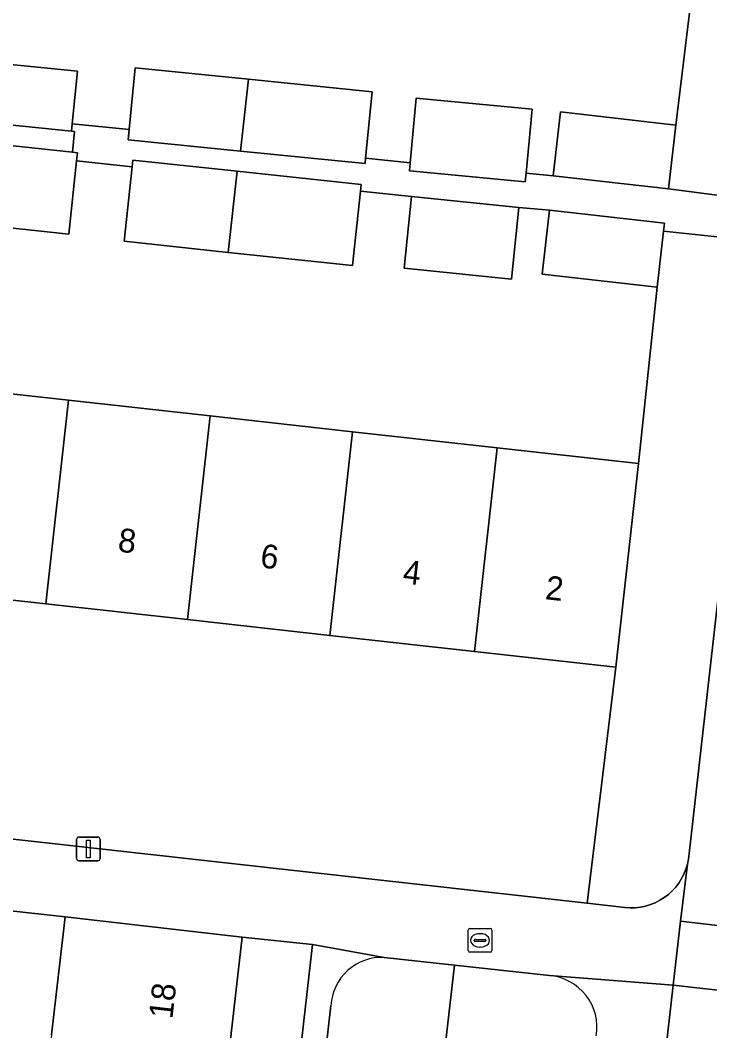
# Model space of a CAD drawing. Extents: x 161928 to 163071, y 386474 to 387428.
# Drawn here: x 162123.29 to 162152.28, y 386808.82 to 386851.33 of the extents above; entities that cross this region are included whole.
import ezdxf

# ---------------------------------------------------------------- set-up
doc = ezdxf.new("R2010")
doc.units = 0
for name, color, linetype in [('IMGEO_Erf', 7, 'Continuous'), ('IMGEO_Groenvoorziening', 7, 'Continuous'), ('IMGEO_Hek', 7, 'Continuous'), ('IMGEO_Lichtmast', 7, 'Continuous'), ('IMGEO_Pand', 7, 'Continuous'), ('IMGEO_Pand_nummerreeks', 7, 'Continuous'), ('IMGEO_Parkeervlak_open', 7, 'Continuous'), ('IMGEO_Rijbaan_lokaal_open', 7, 'Continuous'), ('IMGEO_Rioolput', 7, 'Continuous'), ('IMGEO_Voetpad_open', 7, 'Continuous')]:
    doc.layers.add(name, color=color, linetype=linetype)

msp = doc.modelspace()

# ---------------------------------------------------------------- linework, layer by layer
at = {"layer": 'IMGEO_Erf'}
for points in [[(162120.91, 386849.666), (162125.7, 386849.186), (162125.478, 386846.966), (162127.87, 386846.726), (162128.13, 386849.32), (162132.896, 386848.843), (162138.095, 386848.321), (162137.814, 386845.522), (162139.685, 386845.335), (162139.943, 386848.051), (162144.816, 386847.588), (162144.56, 386844.893), (162145.704, 386844.784), (162146.01, 386847.468), (162150.855, 386846.916), (162151.734, 386854.186)], [(162120.493, 386846.305), (162125.487, 386845.773), (162125.581, 386846.654), (162125.448, 386846.668), (162120.628, 386847.151)], [(162119.351, 386836.011), (162125.329, 386835.345), (162131.277, 386834.682), (162137.268, 386834.015), (162143.35, 386833.337), (162149.279, 386832.677), (162150.073, 386840.103), (162145.238, 386840.653), (162145.544, 386843.337), (162144.255, 386843.446), (162143.946, 386840.436), (162139.439, 386840.899), (162139.748, 386843.909), (162137.598, 386844.138), (162137.264, 386841.006), (162132.039, 386841.563), (162127.665, 386842.029), (162127.998, 386845.159), (162125.665, 386845.408), (162125.337, 386842.331), (162120.112, 386842.888)], [(162124.613, 386808.642), (162125.178, 386813.61), (162113.246, 386814.929), (162113.002, 386812.72), (162115.607, 386812.423), (162115.163, 386808.519)], [(162153.392, 386804.35), (162154.044, 386810.089), (162153.707, 386810.127), (162153.738, 386810.4), (162150.735, 386810.737), (162145.246, 386762.348)]]:
    msp.add_lwpolyline(points, dxfattribs=at)
for points in [[(162093.212, 386820.208), (162147.12, 386814.183), (162148.325, 386824.109), (162142.396, 386824.77), (162136.314, 386825.447), (162130.323, 386826.115), (162124.375, 386826.778), (162118.397, 386827.444), (162112.478, 386828.103), (162106.569, 386828.762), (162100.567, 386829.43), (162094.421, 386830.115)], [(162135.581, 386812.449), (162132.619, 386812.763), (162131.92, 386806.616), (162131.236, 386800.595), (162130.552, 386794.574), (162129.868, 386788.553), (162129.183, 386782.531), (162128.499, 386776.51), (162127.815, 386770.489), (162127.116, 386764.34), (162130.092, 386764.003)]]:
    msp.add_lwpolyline(points, close=True, dxfattribs=at)
at = {"layer": 'IMGEO_Groenvoorziening'}
for points in [[(162152.697, 386862.762), (162151.734, 386854.186), (162150.855, 386846.916), (162150.55, 386844.232), (162154.518, 386843.716), (162155.743, 386854.547), (162156.622, 386862.323)], [(162148.712, 386814.005), (162148.929, 386813.991), (162149.147, 386813.996), (162149.364, 386814.02), (162149.577, 386814.064), (162149.785, 386814.127), (162149.988, 386814.208), (162150.182, 386814.307), (162150.366, 386814.423), (162150.54, 386814.554), (162150.701, 386814.701), (162150.848, 386814.862), (162150.98, 386815.035), (162151.096, 386815.219), (162151.196, 386815.413), (162151.277, 386815.615), (162151.341, 386815.823), (162151.385, 386816.036), (162151.401, 386816.151), (162154.327, 386842.032), (162150.342, 386842.461), (162150.073, 386840.103), (162149.279, 386832.677), (162148.325, 386824.109), (162147.12, 386814.183)]]:
    msp.add_lwpolyline(points, close=True, dxfattribs=at)
at = {"layer": 'IMGEO_Hek'}
msp.add_lwpolyline([(162148.325, 386824.109), (162147.12, 386814.183)], dxfattribs=at)
at = {"layer": 'IMGEO_Lichtmast'}
for p, q in [((162125.761, 386816.968), (162126.551, 386816.968)), ((162126.551, 386816.968), (162125.761, 386816.968)), ((162125.661, 386816.068), (162125.661, 386816.868)), ((162125.661, 386816.868), (162125.661, 386816.068)), ((162126.651, 386816.868), (162126.651, 386816.068)), ((162126.651, 386816.068), (162126.651, 386816.868)), ((162126.551, 386815.968), (162125.761, 386815.968)), ((162125.761, 386815.968), (162126.551, 386815.968))]:
    msp.add_line(p, q, dxfattribs=at)
msp.add_lwpolyline([(162126.081, 386816.843), (162126.231, 386816.843), (162126.231, 386816.093), (162126.081, 386816.093), (162126.081, 386816.843)], dxfattribs=at)
for centre, start, end in [((162125.761, 386816.868), 90, 180), ((162125.761, 386816.868), 90, 180), ((162126.551, 386816.868), 0, 90), ((162126.551, 386816.868), 360, 90), ((162125.761, 386816.068), 180, 270), ((162125.761, 386816.068), 180, 270), ((162126.551, 386816.068), 270, 0), ((162126.551, 386816.068), 270, 0)]:
    msp.add_arc(centre, 0.1, start, end, dxfattribs=at)
at = {"layer": 'IMGEO_Pand'}
for points in [[(162120.91, 386849.666), (162120.628, 386847.151), (162125.448, 386846.668), (162125.478, 386846.966), (162125.7, 386849.186)], [(162132.896, 386848.843), (162128.13, 386849.32), (162127.87, 386846.726), (162127.827, 386846.298), (162132.557, 386845.824)], [(162138.095, 386848.321), (162132.896, 386848.843), (162132.557, 386845.824), (162137.792, 386845.299), (162137.814, 386845.522)], [(162144.816, 386847.588), (162139.943, 386848.051), (162139.685, 386845.335), (162139.652, 386844.992), (162144.525, 386844.529), (162144.56, 386844.893)], [(162146.01, 386847.468), (162145.704, 386844.784), (162150.55, 386844.232), (162150.855, 386846.916)], [(162125.665, 386845.408), (162125.702, 386845.75), (162125.487, 386845.773), (162120.493, 386846.305), (162120.112, 386842.888), (162125.337, 386842.331)], [(162132.42, 386844.98), (162128.029, 386845.448), (162127.998, 386845.159), (162127.665, 386842.029), (162132.039, 386841.563)], [(162137.598, 386844.138), (162137.629, 386844.425), (162132.42, 386844.98), (162132.039, 386841.563), (162137.264, 386841.006)], [(162139.439, 386840.899), (162143.946, 386840.436), (162144.255, 386843.446), (162139.748, 386843.909)], [(162150.379, 386842.786), (162145.544, 386843.337), (162145.238, 386840.653), (162150.073, 386840.103), (162150.342, 386842.461)], [(162118.397, 386827.444), (162124.375, 386826.778), (162125.329, 386835.345), (162119.351, 386836.011)], [(162131.277, 386834.682), (162125.329, 386835.345), (162124.375, 386826.778), (162130.323, 386826.115)], [(162137.268, 386834.015), (162131.277, 386834.682), (162130.323, 386826.115), (162136.314, 386825.447)], [(162143.35, 386833.337), (162137.268, 386834.015), (162136.314, 386825.447), (162142.396, 386824.77)], [(162142.396, 386824.77), (162148.325, 386824.109), (162149.279, 386832.677), (162143.35, 386833.337)], [(162125.178, 386813.61), (162124.613, 386808.642), (162124.479, 386807.461), (162131.92, 386806.616), (162132.619, 386812.763)]]:
    msp.add_lwpolyline(points, close=True, dxfattribs=at)
at = {"layer": 'IMGEO_Parkeervlak_open'}
msp.add_lwpolyline([(162145.548, 386811.148), (162141.554, 386811.582), (162140.199, 386799.863), (162135.66, 386759.762)], dxfattribs=at)
msp.add_arc((162145.336, 386808.956), 2.202, 350.8562, 84.4681, dxfattribs=at)
at = {"layer": 'IMGEO_Rijbaan_lokaal_open'}
for points in [[(162140.199, 386799.863), (162141.554, 386811.582), (162138.598, 386811.904)], [(162136.354, 386809.876), (162129.914, 386752.746), (162134.807, 386752.229), (162135.66, 386759.762), (162140.199, 386799.863)]]:
    msp.add_lwpolyline(points, dxfattribs=at)
msp.add_arc((162138.49, 386809.768), 2.138, 87.0972, 177.1138, dxfattribs=at)
at = {"layer": 'IMGEO_Rioolput'}
for p, q in [((162142.199, 386813.123), (162143.051, 386813.123)), ((162142.124, 386812.197), (162142.124, 386813.049)), ((162142.383, 386812.617), (162142.383, 386812.629)), ((162142.426, 386812.666), (162142.824, 386812.666)), ((162142.612, 386812.903), (162142.637, 386812.903)), ((162142.867, 386812.629), (162142.867, 386812.617)), ((162143.125, 386813.049), (162143.125, 386812.197)), ((162142.821, 386812.58), (162142.423, 386812.58)), ((162142.635, 386812.343), (162142.61, 386812.343)), ((162143.051, 386812.123), (162142.199, 386812.123))]:
    msp.add_line(p, q, dxfattribs=at)
for points in [[(162142.199, 386813.123), (162143.051, 386813.123)], [(162142.124, 386812.197), (162142.124, 386813.049)], [(162143.125, 386813.049), (162143.125, 386812.197)], [(162143.051, 386812.123), (162142.199, 386812.123)]]:
    msp.add_lwpolyline(points, dxfattribs=at)
for centre, radius, start, end in [((162142.201, 386813.047), 0.0765, 91.552, 178.448), ((162142.201, 386813.047), 0.0765, 91.552, 178.448), ((162143.049, 386813.047), 0.0765, 1.552, 88.448), ((162143.049, 386813.047), 0.0765, 1.552, 88.448), ((162142.423, 386812.626), 0.0403, 85.8775, 175.7526), ((162142.828, 386812.628), 0.0386, 1.7309, 96.639), ((162142.42, 386812.616), 0.0366, 178.938, 274.7102), ((162142.824, 386812.623), 0.043, 264.8664, 352.4533), ((162142.201, 386812.199), 0.0765, 181.552, 268.448), ((162142.201, 386812.199), 0.0765, 181.552, 268.448), ((162143.049, 386812.199), 0.0765, 271.552, 358.448), ((162143.049, 386812.199), 0.0765, 271.552, 358.448)]:
    msp.add_arc(centre, radius, start, end, dxfattribs=at)
for centre, major_axis, ratio, start_param, end_param in [((162142.611, 386812.623), (-0.387, 0.002), 0.722429, 4.712389, 7.853982), ((162142.636, 386812.623), (-0.39, 0.002), 0.717154, 1.570796, 4.712389)]:
    msp.add_ellipse(centre, major_axis=major_axis, ratio=ratio, start_param=start_param, end_param=end_param, dxfattribs=at)
at = {"layer": 'IMGEO_Voetpad_open'}
for points in [[(162190.344, 386850.578), (162186.079, 386851.064), (162184.57, 386851.225), (162180.38, 386851.702), (162169.022, 386852.978), (162162.409, 386853.721), (162155.743, 386854.547), (162154.518, 386843.716), (162154.327, 386842.032), (162151.401, 386816.151), (162151.385, 386816.036), (162151.341, 386815.823), (162151.055, 386813.427), (162155.965, 386812.861)], [(162154.518, 386843.716), (162150.55, 386844.232), (162145.704, 386844.784), (162144.56, 386844.893), (162144.525, 386844.529), (162139.652, 386844.992), (162139.685, 386845.335), (162137.814, 386845.522), (162137.792, 386845.299), (162132.557, 386845.824), (162127.827, 386846.298), (162127.87, 386846.726), (162125.478, 386846.966), (162125.448, 386846.668), (162125.581, 386846.654), (162125.487, 386845.773), (162125.702, 386845.75), (162125.665, 386845.408), (162127.998, 386845.159), (162128.029, 386845.448), (162132.42, 386844.98), (162137.629, 386844.425), (162137.598, 386844.138), (162139.748, 386843.909), (162144.255, 386843.446), (162145.544, 386843.337), (162150.379, 386842.786), (162150.342, 386842.461), (162154.327, 386842.032)], [(162113.246, 386814.929), (162125.178, 386813.61), (162132.619, 386812.763), (162135.581, 386812.449), (162138.598, 386811.904), (162141.554, 386811.582), (162145.548, 386811.148), (162150.735, 386810.737), (162151.055, 386813.427), (162151.341, 386815.823), (162151.277, 386815.615), (162151.196, 386815.413), (162151.096, 386815.219), (162150.98, 386815.035), (162150.848, 386814.862), (162150.701, 386814.701), (162150.54, 386814.554), (162150.366, 386814.423), (162150.182, 386814.307), (162149.988, 386814.208), (162149.785, 386814.127), (162149.577, 386814.064), (162149.364, 386814.02), (162149.147, 386813.996), (162148.929, 386813.991), (162148.712, 386814.005), (162147.12, 386814.183), (162093.212, 386820.208)], [(162138.598, 386811.904), (162135.581, 386812.449), (162130.092, 386764.003), (162129.93, 386762.572), (162129.066, 386754.9), (162128.987, 386754.54)], [(162150.735, 386810.737), (162145.548, 386811.148)], [(162144.196, 386753.098), (162145.084, 386760.923), (162145.246, 386762.348), (162150.735, 386810.737)], [(162127.26, 386753.058), (162129.914, 386752.746), (162136.354, 386809.876)]]:
    msp.add_lwpolyline(points, dxfattribs=at)
msp.add_lwpolyline([(162188.169, 386809.596), (162188.037, 386809.606), (162184.856, 386809.988), (162178.91, 386810.626), (162177.866, 386810.736), (162174.11, 386811.153), (162170.302, 386811.315), (162155.965, 386812.861), (162151.055, 386813.427), (162150.735, 386810.737), (162153.738, 386810.4), (162161.181, 386809.554), (162172.739, 386808.261), (162174.222, 386808.093), (162186.227, 386806.757), (162193.639, 386805.915), (162196.771, 386805.559), (162197.044, 386808.424), (162195.251, 386808.624)], close=True, dxfattribs=at)
for centre, radius, start, end in [((162138.49, 386809.768), 2.138, 87.0972, 177.1138), ((162145.336, 386808.956), 2.202, 350.8562, 84.4681)]:
    msp.add_arc(centre, radius, start, end, dxfattribs=at)

# ---------------------------------------------------------------- texts
at = {"layer": 'IMGEO_Pand_nummerreeks'}
for s, rotation, p in [('8', 353.6423, (162127.371, 386828.979)), ('6', 353.6423, (162133.357, 386828.312)), ('4', 353.6423, (162139.346, 386827.645)), ('2', 353.6423, (162145.333, 386826.978)), ('18', 83.5165, (162129.689, 386809.294))]:
    msp.add_text(s, height=1, rotation=rotation, dxfattribs=at).set_placement(p)

doc.saveas('drawing.dxf')
